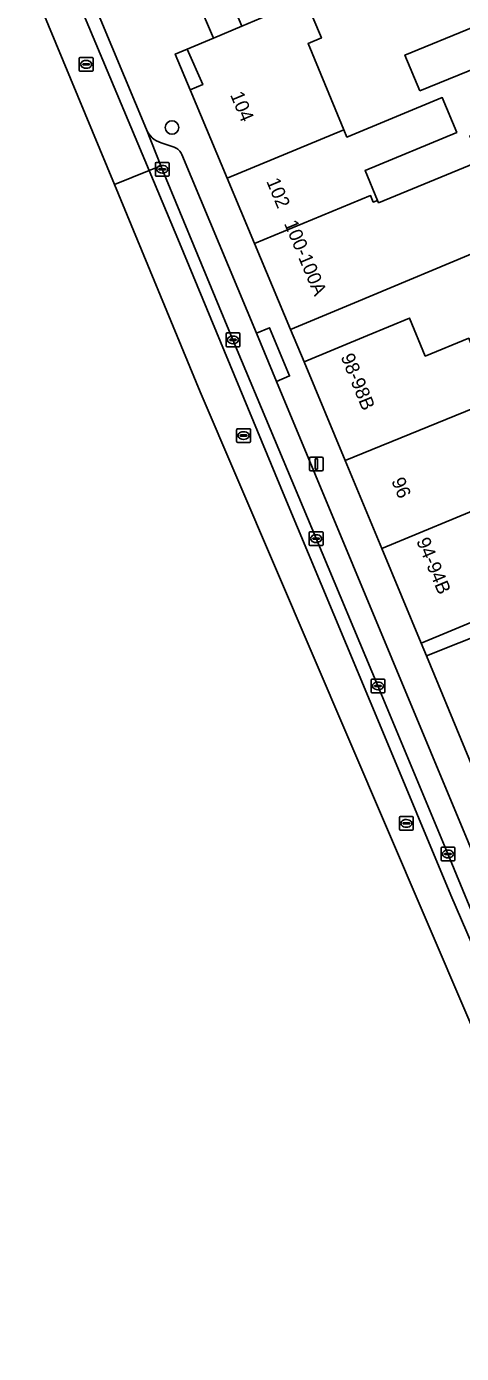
# Model space of a CAD drawing. Extents: x 159716 to 160783, y 383290 to 384031.
# Drawn here: x 159940.1 to 159971.7, y 383297.2 to 383393.6 of the extents above; entities that cross this region are included whole.
import ezdxf

# ---------------------------------------------------------------- set-up
doc = ezdxf.new("R2010")
doc.units = 0
for name, color, linetype in [('IMGEO_Boom', 7, 'Continuous'), ('IMGEO_Erf', 7, 'Continuous'), ('IMGEO_Kolk', 7, 'Continuous'), ('IMGEO_Lichtmast', 7, 'Continuous'), ('IMGEO_Pand', 7, 'Continuous'), ('IMGEO_Pand_nummerreeks', 7, 'Continuous'), ('IMGEO_Parkeervlak_open', 7, 'Continuous'), ('IMGEO_Rijbaan_lokaal_gesloten', 7, 'Continuous'), ('IMGEO_Rijbaan_lokaal_open', 7, 'Continuous'), ('IMGEO_Rioolput', 7, 'Continuous'), ('IMGEO_Voetpad_open', 7, 'Continuous')]:
    doc.layers.add(name, color=color, linetype=linetype)

msp = doc.modelspace()

# ---------------------------------------------------------------- linework, layer by layer
at = {"layer": 'IMGEO_Boom'}
msp.add_circle((159950.675, 383386.295), 0.489, dxfattribs=at)
at = {"layer": 'IMGEO_Erf'}
for points in [[(159984.798, 383394.809), (159985.313, 383395.024), (159981.233, 383405.1), (159976.168, 383403.049), (159975.37, 383401.882), (159965.611, 383397.809), (159960.351, 383395.613), (159961.541, 383392.808), (159960.569, 383392.405), (159963.004, 383386.528), (159963.175, 383386.116), (159963.388, 383385.601), (159970.318, 383388.472), (159971.37, 383385.932), (159964.714, 383383.174), (159965.616, 383380.998), (159965.688, 383380.824), (159973.086, 383383.859), (159972.332, 383385.699), (159975.189, 383386.871), (159975.944, 383385.031), (159986.987, 383389.561)], [(159968.68, 383388.947), (159967.608, 383391.56), (159972.567, 383393.594), (159973.639, 383390.981)], [(159951.999, 383389.04), (159952.906, 383389.413), (159951.785, 383391.989), (159950.917, 383391.626)]]:
    msp.add_lwpolyline(points, close=True, dxfattribs=at)
msp.add_lwpolyline([(159973.551, 383377.564), (159963.941, 383373.555), (159959.29, 383371.615), (159960.27, 383369.266), (159964.89, 383371.181), (159967.943, 383372.447), (159969.077, 383369.682), (159972.247, 383370.981)], dxfattribs=at)
at = {"layer": 'IMGEO_Kolk'}
for p, q in [((159949.466, 383382.832), (159949.466, 383383.684)), ((159949.541, 383383.758), (159950.393, 383383.758)), ((159949.725, 383383.252), (159949.725, 383383.264)), ((159950.163, 383383.215), (159949.765, 383383.215)), ((159949.768, 383383.301), (159950.166, 383383.301)), ((159949.977, 383382.978), (159949.952, 383382.978)), ((159949.954, 383383.538), (159949.979, 383383.538)), ((159950.209, 383383.264), (159950.209, 383383.252)), ((159950.467, 383383.684), (159950.467, 383382.832)), ((159950.393, 383382.758), (159949.541, 383382.758)), ((159954.683, 383371.359), (159955.535, 383371.359)), ((159954.608, 383370.433), (159954.608, 383371.285)), ((159954.867, 383370.853), (159954.867, 383370.865)), ((159955.305, 383370.816), (159954.907, 383370.816)), ((159954.91, 383370.902), (159955.308, 383370.902)), ((159955.119, 383370.579), (159955.094, 383370.579)), ((159955.096, 383371.139), (159955.121, 383371.139)), ((159955.351, 383370.865), (159955.351, 383370.853)), ((159955.609, 383371.285), (159955.609, 383370.433)), ((159955.535, 383370.359), (159954.683, 383370.359)), ((159960.728, 383356.912), (159961.58, 383356.912)), ((159960.653, 383355.986), (159960.653, 383356.838)), ((159961.58, 383355.912), (159960.728, 383355.912)), ((159960.912, 383356.406), (159960.912, 383356.418)), ((159961.35, 383356.369), (159960.952, 383356.369)), ((159960.955, 383356.455), (159961.353, 383356.455)), ((159961.164, 383356.132), (159961.139, 383356.132)), ((159961.141, 383356.692), (159961.166, 383356.692)), ((159961.396, 383356.418), (159961.396, 383356.406)), ((159961.654, 383356.838), (159961.654, 383355.986)), ((159965.146, 383345.279), (159965.146, 383346.131)), ((159965.221, 383346.205), (159966.073, 383346.205)), ((159965.405, 383345.699), (159965.405, 383345.711)), ((159965.843, 383345.662), (159965.445, 383345.662)), ((159965.448, 383345.748), (159965.846, 383345.748)), ((159965.657, 383345.425), (159965.632, 383345.425)), ((159965.634, 383345.985), (159965.659, 383345.985)), ((159965.889, 383345.711), (159965.889, 383345.699)), ((159966.147, 383346.131), (159966.147, 383345.279)), ((159966.073, 383345.205), (159965.221, 383345.205)), ((159970.233, 383333.067), (159970.233, 383333.919)), ((159970.308, 383333.993), (159971.16, 383333.993)), ((159970.721, 383333.773), (159970.746, 383333.773)), ((159971.234, 383333.919), (159971.234, 383333.067)), ((159971.16, 383332.993), (159970.308, 383332.993)), ((159970.492, 383333.487), (159970.492, 383333.499)), ((159970.93, 383333.45), (159970.532, 383333.45)), ((159970.535, 383333.536), (159970.933, 383333.536)), ((159970.744, 383333.213), (159970.719, 383333.213)), ((159970.976, 383333.499), (159970.976, 383333.487))]:
    msp.add_line(p, q, dxfattribs=at)
for points in [[(159949.466, 383382.832), (159949.466, 383383.684)], [(159949.541, 383383.758), (159950.393, 383383.758)], [(159950.467, 383383.684), (159950.467, 383382.832)], [(159950.393, 383382.758), (159949.541, 383382.758)], [(159954.683, 383371.359), (159955.535, 383371.359)], [(159954.608, 383370.433), (159954.608, 383371.285)], [(159955.609, 383371.285), (159955.609, 383370.433)], [(159955.535, 383370.359), (159954.683, 383370.359)], [(159960.728, 383356.912), (159961.58, 383356.912)], [(159960.653, 383355.986), (159960.653, 383356.838)], [(159961.58, 383355.912), (159960.728, 383355.912)], [(159961.654, 383356.838), (159961.654, 383355.986)], [(159965.146, 383345.279), (159965.146, 383346.131)], [(159965.221, 383346.205), (159966.073, 383346.205)], [(159966.147, 383346.131), (159966.147, 383345.279)], [(159966.073, 383345.205), (159965.221, 383345.205)], [(159970.233, 383333.067), (159970.233, 383333.919)], [(159970.308, 383333.993), (159971.16, 383333.993)], [(159971.234, 383333.919), (159971.234, 383333.067)], [(159971.16, 383332.993), (159970.308, 383332.993)]]:
    msp.add_lwpolyline(points, dxfattribs=at)
for centre, radius, start, end in [((159949.543, 383383.682), 0.0765, 91.55205, 178.44795), ((159949.543, 383383.682), 0.0765, 91.55205, 178.44795), ((159949.765, 383383.261), 0.0403, 85.87752, 175.75265), ((159949.762, 383383.251), 0.0366, 178.93798, 274.71019), ((159950.166, 383383.258), 0.043, 264.86636, 352.45326), ((159950.17, 383383.263), 0.0386, 1.73085, 96.63898), ((159950.391, 383383.682), 0.0765, 1.55205, 88.44795), ((159950.391, 383383.682), 0.0765, 1.55205, 88.44795), ((159949.543, 383382.834), 0.0765, 181.55205, 268.44795), ((159949.543, 383382.834), 0.0765, 181.55205, 268.44795), ((159950.391, 383382.834), 0.0765, 271.55205, 358.44795), ((159950.391, 383382.834), 0.0765, 271.55205, 358.44795), ((159954.685, 383371.283), 0.0765, 91.55205, 178.44795), ((159954.685, 383371.283), 0.0765, 91.55205, 178.44795), ((159955.533, 383371.283), 0.0765, 1.55205, 88.44795), ((159955.533, 383371.283), 0.0765, 1.55205, 88.44795), ((159954.685, 383370.435), 0.0765, 181.55205, 268.44795), ((159954.685, 383370.435), 0.0765, 181.55205, 268.44795), ((159954.907, 383370.862), 0.0403, 85.87752, 175.75265), ((159954.904, 383370.852), 0.0366, 178.93798, 274.71019), ((159955.308, 383370.859), 0.043, 264.86636, 352.45326), ((159955.312, 383370.864), 0.0386, 1.73085, 96.63898), ((159955.533, 383370.435), 0.0765, 271.55205, 358.44795), ((159955.533, 383370.435), 0.0765, 271.55205, 358.44795), ((159960.73, 383356.836), 0.0765, 91.55205, 178.44795), ((159960.73, 383356.836), 0.0765, 91.55205, 178.44795), ((159961.578, 383356.836), 0.0765, 1.55205, 88.44795), ((159961.578, 383356.836), 0.0765, 1.55205, 88.44795), ((159960.73, 383355.988), 0.0765, 181.55205, 268.44795), ((159960.73, 383355.988), 0.0765, 181.55205, 268.44795), ((159960.952, 383356.415), 0.0403, 85.87752, 175.75265), ((159960.949, 383356.405), 0.0366, 178.93798, 274.71019), ((159961.353, 383356.412), 0.043, 264.86636, 352.45326), ((159961.357, 383356.417), 0.0386, 1.73085, 96.63898), ((159961.578, 383355.988), 0.0765, 271.55205, 358.44795), ((159961.578, 383355.988), 0.0765, 271.55205, 358.44795), ((159965.223, 383346.129), 0.0765, 91.55205, 178.44795), ((159965.223, 383346.129), 0.0765, 91.55205, 178.44795), ((159965.445, 383345.708), 0.0403, 85.87752, 175.75265), ((159965.442, 383345.698), 0.0366, 178.93798, 274.71019), ((159965.846, 383345.705), 0.043, 264.86636, 352.45326), ((159965.85, 383345.71), 0.0386, 1.73085, 96.63898), ((159966.071, 383346.129), 0.0765, 1.55205, 88.44795), ((159966.071, 383346.129), 0.0765, 1.55205, 88.44795), ((159965.223, 383345.281), 0.0765, 181.55205, 268.44795), ((159965.223, 383345.281), 0.0765, 181.55205, 268.44795), ((159966.071, 383345.281), 0.0765, 271.55205, 358.44795), ((159966.071, 383345.281), 0.0765, 271.55205, 358.44795), ((159970.31, 383333.917), 0.0765, 91.55205, 178.44795), ((159970.31, 383333.917), 0.0765, 91.55205, 178.44795), ((159971.158, 383333.917), 0.0765, 1.55205, 88.44795), ((159971.158, 383333.917), 0.0765, 1.55205, 88.44795), ((159970.31, 383333.069), 0.0765, 181.55205, 268.44795), ((159970.31, 383333.069), 0.0765, 181.55205, 268.44795), ((159970.532, 383333.496), 0.0403, 85.87752, 175.75265), ((159970.529, 383333.486), 0.0366, 178.93798, 274.71019), ((159970.933, 383333.493), 0.043, 264.86636, 352.45326), ((159970.937, 383333.498), 0.0386, 1.73085, 96.63898), ((159971.158, 383333.069), 0.0765, 271.55205, 358.44795), ((159971.158, 383333.069), 0.0765, 271.55205, 358.44795)]:
    msp.add_arc(centre, radius, start, end, dxfattribs=at)
for centre, major_axis, ratio, start_param, end_param in [((159949.953, 383383.258), (-0.387, 0.002), 0.722429, 4.712389, 7.853982), ((159949.978, 383383.258), (-0.39, 0.002), 0.717154, 1.570796, 4.712389), ((159955.095, 383370.859), (-0.387, 0.002), 0.722429, 4.712389, 7.853982), ((159955.12, 383370.859), (-0.39, 0.002), 0.717154, 1.570796, 4.712389), ((159961.14, 383356.412), (-0.387, 0.002), 0.722429, 4.712389, 7.853982), ((159961.165, 383356.412), (-0.39, 0.002), 0.717154, 1.570796, 4.712389), ((159965.633, 383345.705), (-0.387, 0.002), 0.722429, 4.712389, 7.853982), ((159965.658, 383345.705), (-0.39, 0.002), 0.717154, 1.570796, 4.712389), ((159970.72, 383333.493), (-0.387, 0.002), 0.722429, 4.712389, 7.853982), ((159970.745, 383333.493), (-0.39, 0.002), 0.717154, 1.570796, 4.712389)]:
    msp.add_ellipse(centre, major_axis=major_axis, ratio=ratio, start_param=start_param, end_param=end_param, dxfattribs=at)
at = {"layer": 'IMGEO_Lichtmast'}
for p, q in [((159960.672, 383361.44), (159960.672, 383362.24)), ((159960.672, 383362.24), (159960.672, 383361.44)), ((159960.772, 383362.34), (159961.562, 383362.34)), ((159961.562, 383362.34), (159960.772, 383362.34)), ((159961.662, 383362.24), (159961.662, 383361.44)), ((159961.662, 383361.44), (159961.662, 383362.24)), ((159961.562, 383361.34), (159960.772, 383361.34)), ((159960.772, 383361.34), (159961.562, 383361.34))]:
    msp.add_line(p, q, dxfattribs=at)
msp.add_lwpolyline([(159961.092, 383362.215), (159961.242, 383362.215), (159961.242, 383361.465), (159961.092, 383361.465), (159961.092, 383362.215)], dxfattribs=at)
for centre, start, end in [((159960.772, 383362.24), 90, 180), ((159960.772, 383362.24), 90, 180), ((159961.562, 383362.24), 0, 90), ((159961.562, 383362.24), 360, 90), ((159960.772, 383361.44), 180, 270), ((159960.772, 383361.44), 180, 270), ((159961.562, 383361.44), 270, 0), ((159961.562, 383361.44), 270, 0)]:
    msp.add_arc(centre, 0.1, start, end, dxfattribs=at)
at = {"layer": 'IMGEO_Pand'}
for points in [[(159963.175, 383386.116), (159963.004, 383386.528), (159960.569, 383392.405), (159961.541, 383392.808), (159960.351, 383395.613), (159955.755, 383393.669), (159953.683, 383392.792), (159951.785, 383391.989), (159952.906, 383389.413), (159951.999, 383389.04), (159954.693, 383382.601)], [(159968.68, 383388.947), (159973.639, 383390.981), (159972.567, 383393.594), (159967.608, 383391.56)], [(159989.297, 383384.024), (159986.987, 383389.561), (159975.944, 383385.031), (159973.086, 383383.859), (159965.688, 383380.824), (159965.616, 383380.998), (159965.307, 383380.87), (159965.11, 383381.345), (159956.68, 383377.852), (159959.29, 383371.615), (159963.941, 383373.555), (159973.551, 383377.564)], [(159956.68, 383377.852), (159965.11, 383381.345), (159965.307, 383380.87), (159965.616, 383380.998), (159964.714, 383383.174), (159971.37, 383385.932), (159970.318, 383388.472), (159963.388, 383385.601), (159963.175, 383386.116), (159954.693, 383382.601)], [(159974.813, 383370.297), (159972.856, 383369.495), (159972.814, 383369.598), (159972.247, 383370.981), (159969.077, 383369.682), (159967.943, 383372.447), (159964.89, 383371.181), (159960.27, 383369.266), (159963.258, 383362.084), (159974.627, 383366.728), (159976.04, 383367.307)], [(159991.124, 383358.291), (159998.545, 383361.437), (159997.63, 383363.725), (159995.875, 383368.116), (159984.752, 383363.502), (159965.918, 383355.69), (159968.777, 383348.817), (159973.398, 383350.731), (159978.066, 383352.755)], [(159974.627, 383366.728), (159963.258, 383362.084), (159965.918, 383355.69), (159984.752, 383363.502), (159983.673, 383366.103), (159978.122, 383363.801), (159978.253, 383363.483), (159976.292, 383362.669)], [(160004.483, 383346.591), (159999.958, 383358.306), (159999.154, 383360.388), (159998.99, 383360.32), (159991.559, 383357.241), (159978.941, 383352.013), (159978.995, 383351.883), (159973.922, 383349.78), (159969.165, 383347.884), (159974.74, 383334.431), (159979.36, 383336.346), (159984.325, 383338.409), (159984.945, 383338.714), (159985.204, 383338.089), (159993.088, 383341.356), (159992.949, 383341.692), (160000, 383344.687)]]:
    msp.add_lwpolyline(points, close=True, dxfattribs=at)
at = {"layer": 'IMGEO_Parkeervlak_open'}
for points in [[(159948.812, 383386.157), (159949.871, 383383.505), (159949.966, 383383.258), (159955.108, 383370.858), (159961.153, 383356.412), (159965.645, 383345.705), (159970.733, 383333.492), (159973.369, 383327.119), (159974.802, 383324.048), (159977.454, 383318.733), (159982.131, 383309.478), (159983.697, 383310.309), (159980.808, 383315.928), (159978.449, 383320.528), (159976.306, 383324.84), (159975.031, 383327.576), (159958.266, 383367.838), (159956.81, 383371.336), (159951.4, 383384.328)], [(159950.839, 383384.859), (159949.886, 383385.173)]]:
    msp.add_lwpolyline(points, dxfattribs=at)
for centre, radius, start, end in [((159950.405, 383386.817), 1.724, 202.51706, 252.49104), ((159950.462, 383383.898), 1.032, 24.5998, 68.54753)]:
    msp.add_arc(centre, radius, start, end, dxfattribs=at)
at = {"layer": 'IMGEO_Rijbaan_lokaal_gesloten'}
for points in [[(159949.017, 383383.161), (159949.871, 383383.505), (159948.812, 383386.157), (159944.714, 383396.035), (159943.529, 383398.824), (159942.587, 383398.482)], [(159955.108, 383370.858), (159949.966, 383383.258), (159949.871, 383383.505), (159949.017, 383383.161), (159951.224, 383377.905), (159958.872, 383359.434), (159965.988, 383342.375), (159970.94, 383330.49), (159973.26, 383325.127), (159977.586, 383316.284), (159982.914, 383305.906), (159986.537, 383298.968), (159987.343, 383299.335), (159986.718, 383300.546), (159985.742, 383302.367), (159985.07, 383303.688), (159982.341, 383309.117), (159982.131, 383309.478), (159977.454, 383318.733), (159974.802, 383324.048), (159973.369, 383327.119), (159970.733, 383333.492), (159965.645, 383345.705), (159961.153, 383356.412)]]:
    msp.add_lwpolyline(points, close=True, dxfattribs=at)
at = {"layer": 'IMGEO_Rijbaan_lokaal_open'}
for points in [[(159940.105, 383397.581), (159946.492, 383382.144), (159946.492, 383382.144), (159949.017, 383383.161), (159942.587, 383398.482)], [(159982.637, 383297.191), (159986.537, 383298.968), (159982.914, 383305.906), (159977.586, 383316.284), (159973.26, 383325.127), (159970.94, 383330.49), (159965.988, 383342.375), (159958.872, 383359.434), (159951.224, 383377.905), (159949.017, 383383.161), (159946.492, 383382.144), (159946.492, 383382.144), (159952.719, 383367.092), (159969, 383329.052)]]:
    msp.add_lwpolyline(points, close=True, dxfattribs=at)
at = {"layer": 'IMGEO_Rioolput'}
for p, q in [((159943.939, 383390.459), (159943.939, 383391.311)), ((159944.014, 383391.385), (159944.866, 383391.385)), ((159944.198, 383390.879), (159944.198, 383390.891)), ((159944.636, 383390.842), (159944.238, 383390.842)), ((159944.241, 383390.928), (159944.639, 383390.928)), ((159944.427, 383391.165), (159944.452, 383391.165)), ((159944.682, 383390.891), (159944.682, 383390.879)), ((159944.94, 383391.311), (159944.94, 383390.459)), ((159944.866, 383390.385), (159944.014, 383390.385)), ((159944.45, 383390.605), (159944.425, 383390.605)), ((159955.376, 383363.478), (159955.376, 383364.33)), ((159955.451, 383364.404), (159956.303, 383364.404)), ((159955.635, 383363.898), (159955.635, 383363.91)), ((159956.073, 383363.861), (159955.675, 383363.861)), ((159955.678, 383363.947), (159956.076, 383363.947)), ((159955.887, 383363.624), (159955.862, 383363.624)), ((159955.864, 383364.184), (159955.889, 383364.184)), ((159956.119, 383363.91), (159956.119, 383363.898)), ((159956.377, 383364.33), (159956.377, 383363.478)), ((159956.303, 383363.404), (159955.451, 383363.404)), ((159967.211, 383335.291), (159967.211, 383336.143)), ((159967.286, 383336.217), (159968.138, 383336.217)), ((159967.47, 383335.711), (159967.47, 383335.723)), ((159967.908, 383335.674), (159967.51, 383335.674)), ((159967.513, 383335.76), (159967.911, 383335.76)), ((159967.699, 383335.997), (159967.724, 383335.997)), ((159967.954, 383335.723), (159967.954, 383335.711)), ((159968.212, 383336.143), (159968.212, 383335.291)), ((159968.138, 383335.217), (159967.286, 383335.217)), ((159967.722, 383335.437), (159967.697, 383335.437))]:
    msp.add_line(p, q, dxfattribs=at)
for points in [[(159943.939, 383390.459), (159943.939, 383391.311)], [(159944.014, 383391.385), (159944.866, 383391.385)], [(159944.94, 383391.311), (159944.94, 383390.459)], [(159944.866, 383390.385), (159944.014, 383390.385)], [(159955.376, 383363.478), (159955.376, 383364.33)], [(159955.451, 383364.404), (159956.303, 383364.404)], [(159956.377, 383364.33), (159956.377, 383363.478)], [(159956.303, 383363.404), (159955.451, 383363.404)], [(159967.211, 383335.291), (159967.211, 383336.143)], [(159967.286, 383336.217), (159968.138, 383336.217)], [(159968.212, 383336.143), (159968.212, 383335.291)], [(159968.138, 383335.217), (159967.286, 383335.217)]]:
    msp.add_lwpolyline(points, dxfattribs=at)
for centre, radius, start, end in [((159944.016, 383391.309), 0.0765, 91.55205, 178.44795), ((159944.016, 383391.309), 0.0765, 91.55205, 178.44795), ((159944.238, 383390.888), 0.0403, 85.87752, 175.75265), ((159944.235, 383390.878), 0.0366, 178.93798, 274.71019), ((159944.639, 383390.885), 0.043, 264.86636, 352.45326), ((159944.643, 383390.89), 0.0386, 1.73085, 96.63898), ((159944.864, 383391.309), 0.0765, 1.55205, 88.44795), ((159944.864, 383391.309), 0.0765, 1.55205, 88.44795), ((159944.016, 383390.461), 0.0765, 181.55205, 268.44795), ((159944.016, 383390.461), 0.0765, 181.55205, 268.44795), ((159944.864, 383390.461), 0.0765, 271.55205, 358.44795), ((159944.864, 383390.461), 0.0765, 271.55205, 358.44795), ((159955.453, 383364.328), 0.0765, 91.55205, 178.44795), ((159955.453, 383364.328), 0.0765, 91.55205, 178.44795), ((159955.675, 383363.907), 0.0403, 85.87752, 175.75265), ((159955.672, 383363.897), 0.0366, 178.93798, 274.71019), ((159956.076, 383363.904), 0.043, 264.86636, 352.45326), ((159956.08, 383363.909), 0.0386, 1.73085, 96.63898), ((159956.301, 383364.328), 0.0765, 1.55205, 88.44795), ((159956.301, 383364.328), 0.0765, 1.55205, 88.44795), ((159955.453, 383363.48), 0.0765, 181.55205, 268.44795), ((159955.453, 383363.48), 0.0765, 181.55205, 268.44795), ((159956.301, 383363.48), 0.0765, 271.55205, 358.44795), ((159956.301, 383363.48), 0.0765, 271.55205, 358.44795), ((159967.288, 383336.141), 0.0765, 91.55205, 178.44795), ((159967.288, 383336.141), 0.0765, 91.55205, 178.44795), ((159967.51, 383335.72), 0.0403, 85.87752, 175.75265), ((159967.507, 383335.71), 0.0366, 178.93798, 274.71019), ((159967.911, 383335.717), 0.043, 264.86636, 352.45326), ((159967.915, 383335.722), 0.0386, 1.73085, 96.63898), ((159968.136, 383336.141), 0.0765, 1.55205, 88.44795), ((159968.136, 383336.141), 0.0765, 1.55205, 88.44795), ((159967.288, 383335.293), 0.0765, 181.55205, 268.44795), ((159967.288, 383335.293), 0.0765, 181.55205, 268.44795), ((159968.136, 383335.293), 0.0765, 271.55205, 358.44795), ((159968.136, 383335.293), 0.0765, 271.55205, 358.44795)]:
    msp.add_arc(centre, radius, start, end, dxfattribs=at)
for centre, major_axis, ratio, start_param, end_param in [((159944.426, 383390.885), (-0.387, 0.002), 0.722429, 4.712389, 7.853982), ((159944.451, 383390.885), (-0.39, 0.002), 0.717154, 1.570796, 4.712389), ((159955.863, 383363.904), (-0.387, 0.002), 0.722429, 4.712389, 7.853982), ((159955.888, 383363.904), (-0.39, 0.002), 0.717154, 1.570796, 4.712389), ((159967.698, 383335.717), (-0.387, 0.002), 0.722429, 4.712389, 7.853982), ((159967.723, 383335.717), (-0.39, 0.002), 0.717154, 1.570796, 4.712389)]:
    msp.add_ellipse(centre, major_axis=major_axis, ratio=ratio, start_param=start_param, end_param=end_param, dxfattribs=at)
at = {"layer": 'IMGEO_Voetpad_open'}
for points in [[(159974.74, 383334.431), (159969.165, 383347.884), (159968.777, 383348.817), (159965.918, 383355.69), (159963.258, 383362.084), (159960.27, 383369.266), (159959.29, 383371.615), (159956.68, 383377.852), (159954.693, 383382.601), (159951.999, 383389.04), (159950.917, 383391.626), (159951.785, 383391.989), (159953.683, 383392.792), (159952.516, 383395.574), (159950.622, 383394.775), (159949.775, 383394.416), (159948.601, 383397.17), (159945.716, 383403.992), (159943.453, 383409.345)], [(159944.714, 383396.035), (159948.812, 383386.157)], [(159949.886, 383385.173), (159950.839, 383384.859)], [(159951.4, 383384.328), (159956.81, 383371.336), (159957.77, 383371.736), (159959.226, 383368.238), (159958.266, 383367.838), (159975.031, 383327.576), (159976.306, 383324.84), (159978.449, 383320.528), (159979.374, 383321.003), (159981.733, 383316.403), (159980.808, 383315.928), (159983.697, 383310.309), (159982.131, 383309.478), (159982.341, 383309.117), (159983.27, 383309.584), (159985.999, 383304.155), (159985.07, 383303.688), (159985.742, 383302.367), (159986.718, 383300.546), (159987.343, 383299.335), (159996.044, 383298.242)]]:
    msp.add_lwpolyline(points, dxfattribs=at)
for points in [[(159955.755, 383393.669), (159954.59, 383396.449), (159952.516, 383395.574), (159953.683, 383392.792)], [(159958.266, 383367.838), (159959.226, 383368.238), (159957.77, 383371.736), (159956.81, 383371.336)], [(159991.559, 383357.241), (159998.99, 383360.32), (159998.929, 383360.476), (159998.545, 383361.437), (159991.124, 383358.291), (159978.066, 383352.755), (159973.398, 383350.731), (159968.777, 383348.817), (159969.165, 383347.884), (159973.922, 383349.78), (159978.995, 383351.883), (159978.941, 383352.013)]]:
    msp.add_lwpolyline(points, close=True, dxfattribs=at)
for centre, radius, start, end in [((159950.405, 383386.817), 1.724, 202.51706, 252.49104), ((159950.462, 383383.898), 1.032, 24.5998, 68.54753)]:
    msp.add_arc(centre, radius, start, end, dxfattribs=at)

# ---------------------------------------------------------------- texts
at = {"layer": 'IMGEO_Pand_nummerreeks'}
for s, rotation, p in [('104', 292.70385, (159954.887, 383388.669)), ('102', 292.70462, (159957.514, 383382.389)), ('100-100A', 292.74048, (159958.803, 383379.321)), ('98-98B', 292.14461, (159962.919, 383369.637)), ('96', 292.58804, (159966.598, 383360.618)), ('94-94B', 292.58579, (159968.415, 383356.249))]:
    msp.add_text(s, height=1, rotation=rotation, dxfattribs=at).set_placement(p)

doc.saveas('drawing.dxf')
